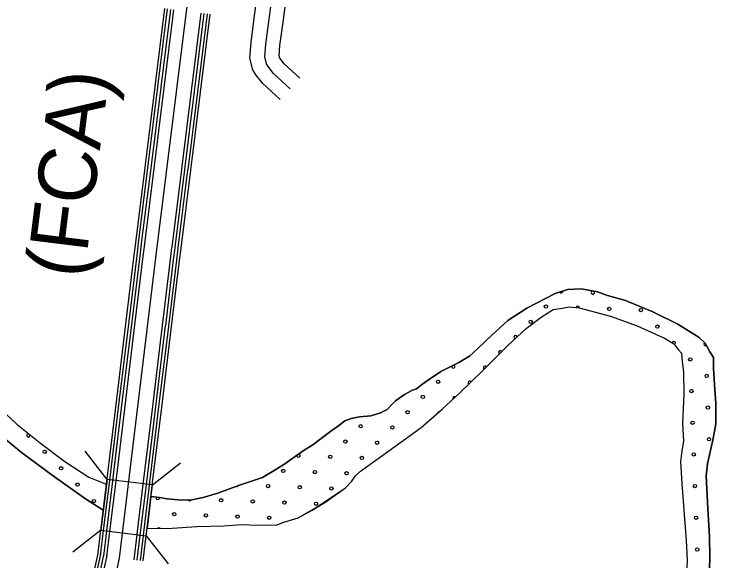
# Model space of a CAD drawing. Extents: x 1551132 to 1791609, y 378168 to 563823.
# Drawn here: x 1698312 to 1702781, y 449176 to 452657 of the extents above; entities that cross this region are included whole.
import ezdxf

# ---------------------------------------------------------------- set-up
doc = ezdxf.new("R2010")
doc.units = 0
for name, color, linetype in [('DESIGN - ROW - Slope Lines Text', 7, 'Continuous'), ('DESIGN - SCRATCH - User 1', 7, 'Continuous'), ('DESIGN - TRAFFIC CONTROL PERMANENT - Pavement Marking Text', 7, 'Continuous'), ('DESIGN - TRANSPORTATION - Edge of Traveled Way', 7, 'Continuous'), ('SURVEY - CENTERLINE - Preliminary', 7, 'Continuous'), ('SURVEY - DRAINAGE - Storm Sewer', 7, 'Continuous'), ('SURVEY - PROPERTY - Owners', 7, 'Continuous')]:
    doc.layers.add(name, color=color, linetype=linetype)

msp = doc.modelspace()

# ---------------------------------------------------------------- linework, layer by layer
at = {"layer": 'DESIGN - SCRATCH - User 1'}
for points in [[(1702736.259, 448990.181), (1702740.817, 449198.437), (1702740.434, 449330.632), (1702728.643, 449511.053), (1702719.177, 449717.484), (1702726.11, 449793.502), (1702743.068, 449871.396), (1702759.976, 449945.281), (1702779.25, 450049.184), (1702780.85, 450179.354), (1702772.317, 450299.649), (1702765.576, 450401.885), (1702764.434, 450472.003), (1702742.851, 450506.338), (1702711.535, 450562.831), (1702673.978, 450599.382), (1702538.981, 450683.276), (1702379.91, 450761.478), (1702204.764, 450833.879), (1702091.133, 450865.413), (1702027.402, 450888.289), (1701924.546, 450907.448), (1701835.539, 450902.823), (1701757.225, 450877.814), (1701576.062, 450786.053), (1701455.057, 450705.526), (1701351.876, 450610.74), (1701266.861, 450529.729), (1701212.246, 450480.378), (1701143.73, 450439.21), (1701029.016, 450382.634), (1700956.402, 450333.516), (1700914.036, 450304.023), (1700873.637, 450272.506), (1700849.512, 450262.814), (1700797.172, 450235.455), (1700740.682, 450196.137), (1700720.432, 450176.378), (1700687.991, 450140.752), (1700645.717, 450119.277), (1700584.318, 450099.626), (1700510.754, 450093.609), (1700458.588, 450082.234), (1700419.047, 450068.167), (1700378.657, 450036.649), (1700328.241, 450003.265), (1700215.127, 449914.621), (1700158.712, 449881.312), (1700029.581, 449790.868), (1699957.016, 449745.75), (1699894.518, 449706.516), (1699741.88, 449656.447), (1699609.266, 449608.113), (1699516.893, 449579.279), (1699444.72, 449566.212), (1699380.671, 449563.045), (1699286.765, 449572.287), (1699238.858, 449580.929), (1699183.801, 449585.595)], [(1700230.227, 449513.594), (1700421.822, 449641.506), (1700462.338, 449683.032), (1700486.779, 449718.766), (1700517.145, 449748.409), (1700660.408, 449848.678), (1700904.619, 450025.741), (1701038.075, 450142.161), (1701147.347, 450244.88), (1701299.168, 450391.101), (1701455.115, 450547.288), (1701572.471, 450655.908), (1701667.352, 450726.768), (1701743.967, 450775.836), (1701804.09, 450785.061), (1701846.189, 450792.52), (1701910.146, 450787.678), (1702109.533, 450734.985), (1702278.804, 450672.675), (1702457.85, 450592.206), (1702513.432, 450557.422), (1702541.014, 450523.013), (1702560.722, 450498.712), (1702566.08, 450446.569), (1702573.272, 450380.376), (1702575.505, 450236.131), (1702567.297, 450055.976), (1702573.847, 449937.714), (1702563.114, 449877.771), (1702554.272, 449809.786), (1702562.53, 449667.466), (1702592.113, 449306.54), (1702598.562, 449180.27), (1702588.279, 448994.131)], [(1698193.908, 450171.51), (1698332.388, 450045.507), (1698480.943, 449925.379), (1698635.547, 449809.176), (1698788.352, 449709.032), (1698893.858, 449667.581), (1698901.241, 449663.689), (1698880.308, 449498.426)], [(1698880.308, 449498.426), (1698766.653, 449571.111), (1698554.466, 449722.115), (1698360.204, 449866.877), (1698096.802, 450082.65)], [(1699183.801, 449585.595), (1699159.127, 449382.307), (1699318.481, 449385.599), (1699476.636, 449395.541), (1699646.707, 449399.316), (1699762.837, 449407.799), (1699858.81, 449404.541), (1699948.841, 449405.358), (1699980.841, 449404.941), (1700029.065, 449422.333), (1700121.429, 449451.159), (1700230.227, 449513.594)]]:
    msp.add_lwpolyline(points, dxfattribs=at)
at = {"layer": 'DESIGN - TRAFFIC CONTROL PERMANENT - Pavement Marking Text'}
for centre in [(1701698.646, 450794.807), (1701698.646, 450794.807), (1702101.867, 450779.873), (1702101.867, 450779.873), (1702303.477, 450772.406), (1702303.477, 450772.406), (1701601.574, 450697.735), (1701601.574, 450697.735), (1702408.016, 450667.867), (1702408.016, 450667.867), (1702617.093, 450458.79), (1702617.093, 450458.79), (1702721.632, 450354.251), (1702721.632, 450354.251), (1701011.678, 450316.916), (1701011.678, 450316.916), (1702624.56, 450257.18), (1702624.56, 450257.18), (1700914.606, 450219.844), (1700914.606, 450219.844), (1702729.099, 450152.641), (1702729.099, 450152.641), (1700817.534, 450122.773), (1700817.534, 450122.773), (1702632.027, 450055.569), (1702632.027, 450055.569), (1700518.853, 450033.168), (1700518.853, 450033.168), (1700720.463, 450025.701), (1700720.463, 450025.701), (1700421.781, 449936.097), (1700421.781, 449936.097), (1700623.391, 449928.63), (1700623.391, 449928.63), (1702736.566, 449951.031), (1702736.566, 449951.031), (1698507.304, 449871.091), (1698507.304, 449871.091), (1700324.709, 449839.025), (1700324.709, 449839.025), (1700526.32, 449831.558), (1700526.32, 449831.558), (1702639.494, 449853.959), (1702639.494, 449853.959), (1698611.843, 449766.552), (1698611.843, 449766.552), (1700026.027, 449749.42), (1700026.027, 449749.42), (1700227.638, 449741.953), (1700227.638, 449741.953), (1700429.248, 449734.486), (1700429.248, 449734.486), (1698716.382, 449662.013), (1698716.382, 449662.013), (1699928.956, 449652.349), (1699928.956, 449652.349), (1702646.961, 449652.349), (1702646.961, 449652.349), (1700130.566, 449644.882), (1700130.566, 449644.882), (1700332.176, 449637.415), (1700332.176, 449637.415), (1699630.274, 449562.744), (1699630.274, 449562.744), (1698820.92, 449557.475), (1698820.92, 449557.475), (1699831.884, 449555.277), (1699831.884, 449555.277), (1700033.494, 449547.81), (1700033.494, 449547.81), (1700235.105, 449540.343), (1700235.105, 449540.343), (1699331.592, 449473.14), (1699331.592, 449473.14), (1699533.202, 449465.673), (1699533.202, 449465.673), (1699734.813, 449458.206), (1699734.813, 449458.206), (1699936.423, 449450.739), (1699936.423, 449450.739), (1702654.428, 449450.739), (1702654.428, 449450.739), (1702661.895, 449249.128), (1702661.895, 449249.128)]:
    msp.add_circle(centre, 10.56, dxfattribs=at)
for centre, start, end in [((1701795.718, 450891.879), 206.910478, 8.510522), ((1701997.328, 450884.412), 107.505854, 51.391013), ((1701900.256, 450787.34), 0.874315, 169.780948), ((1701504.503, 450600.664), 10.60071, 254.971503), ((1702512.554, 450563.329), 292.15751, 173.431766), ((1702714.165, 450555.862), 118.362095, 304.866489), ((1701407.431, 450503.592), 29.275912, 240.812197), ((1701108.749, 450413.988), 163.650082, 68.85419), ((1701310.36, 450406.521), 28.67992, 241.408189), ((1701213.288, 450309.449), 39.776427, 228.070731), ((1701116.216, 450212.377), 56.142725, 210.316184), ((1701019.145, 450115.306), 88.658796, 173.540673), ((1698402.766, 449975.629), 68.325694, 33.753301), ((1700123.099, 449846.492), 165.006378, 85.008805), ((1699727.346, 449659.816), 250.473711, 329.576985), ((1699227.053, 449577.678), 151.507035, 18.804649), ((1699428.664, 449570.211), 209.789462, 335.87208), ((1699234.52, 449376.068), 48.757107, 133.609835)]:
    msp.add_arc(centre, 10.56, start, end, dxfattribs=at)
at = {"layer": 'DESIGN - TRANSPORTATION - Edge of Traveled Way'}
for points in [[(1699183.801, 449585.595), (1699238.858, 449580.929), (1699286.765, 449572.287), (1699380.671, 449563.045), (1699444.72, 449566.212), (1699516.893, 449579.279), (1699609.266, 449608.113), (1699741.88, 449656.447), (1699894.518, 449706.516), (1699957.016, 449745.75), (1700029.581, 449790.868), (1700158.712, 449881.312), (1700215.127, 449914.621), (1700328.241, 450003.265), (1700378.657, 450036.649), (1700419.047, 450068.167), (1700458.588, 450082.234), (1700510.754, 450093.609), (1700584.318, 450099.626), (1700645.717, 450119.277), (1700687.991, 450140.752), (1700720.432, 450176.378), (1700740.682, 450196.137), (1700797.172, 450235.455), (1700849.512, 450262.814), (1700873.637, 450272.506), (1700914.036, 450304.023), (1700956.402, 450333.516), (1701029.016, 450382.634), (1701143.73, 450439.21), (1701212.246, 450480.378), (1701266.861, 450529.729), (1701351.876, 450610.74), (1701455.057, 450705.526), (1701576.062, 450786.053), (1701757.225, 450877.814), (1701835.539, 450902.823), (1701924.546, 450907.448), (1702027.402, 450888.289), (1702091.133, 450865.413), (1702204.764, 450833.879), (1702379.91, 450761.478), (1702538.981, 450683.276), (1702673.978, 450599.382), (1702711.535, 450562.831), (1702742.851, 450506.338), (1702764.434, 450472.003), (1702765.576, 450401.885), (1702772.317, 450299.649), (1702780.85, 450179.354), (1702779.25, 450049.184), (1702759.976, 449945.281), (1702743.068, 449871.396), (1702726.11, 449793.502), (1702719.177, 449717.484), (1702728.643, 449511.053), (1702740.434, 449330.632), (1702740.817, 449198.437), (1702736.259, 448990.181)], [(1699159.127, 449382.307), (1699318.481, 449385.599), (1699476.636, 449395.541), (1699646.707, 449399.316), (1699762.837, 449407.799), (1699858.81, 449404.541), (1699948.841, 449405.358), (1699980.841, 449404.941), (1700029.065, 449422.333), (1700121.429, 449451.159), (1700210.052, 449500.069), (1700296.717, 449553.012), (1700421.822, 449641.506), (1700462.338, 449683.032), (1700486.779, 449718.766), (1700517.145, 449748.409), (1700660.408, 449848.678), (1700904.619, 450025.741), (1701038.075, 450142.161), (1701147.347, 450244.88), (1701299.168, 450391.101), (1701455.115, 450547.288), (1701572.471, 450655.908), (1701667.352, 450726.768), (1701743.967, 450775.836), (1701804.09, 450785.061), (1701846.189, 450792.52), (1701910.146, 450787.678), (1702109.533, 450734.985), (1702278.804, 450672.675), (1702457.85, 450592.206), (1702513.432, 450557.422), (1702541.014, 450523.013), (1702560.722, 450498.712), (1702566.08, 450446.569), (1702573.272, 450380.376), (1702575.505, 450236.131), (1702567.297, 450055.976), (1702573.847, 449937.714), (1702563.114, 449877.771), (1702554.272, 449809.786), (1702562.53, 449667.466), (1702592.113, 449306.54), (1702598.562, 449180.27), (1702588.279, 448994.131)], [(1698193.908, 450171.51), (1698332.388, 450045.507), (1698480.943, 449925.379), (1698635.547, 449809.176), (1698788.352, 449709.032), (1698893.858, 449667.581), (1698901.241, 449663.689)], [(1698096.802, 450082.65), (1698360.204, 449866.877), (1698554.466, 449722.115), (1698766.653, 449571.111), (1698880.308, 449498.426)]]:
    msp.add_lwpolyline(points, dxfattribs=at)
at = {"layer": 'SURVEY - CENTERLINE - Preliminary'}
for points in [[(1698983.172, 449194.818), (1699215.043, 451106.002), (1699553.978, 453833.64), (1699749.899, 455432.615), (1700063.134, 457886.037), (1700238.231, 459675.417), (1700321.071, 460780.438), (1700489.226, 462742.114), (1700648.965, 464635.739), (1700778.255, 466135.019), (1700835.087, 466870.955), (1700909.235, 467584.207), (1700976.926, 468254.925), (1701083.174, 469063.154), (1701154.356, 469485.24), (1701193.705, 469688.779), (1701241.437, 469893.192), (1701371.009, 470366.913), (1701681.611, 471506.268)], [(1699210.777, 452195.064), (1699272.434, 452691.26)], [(1699228.143, 452192.905), (1699289.8, 452689.101)], [(1699247.992, 452190.438), (1699309.65, 452686.635)], [(1699268.117, 452187.938), (1699329.774, 452684.135)], [(1699441.213, 452166.43), (1699502.87, 452662.626)], [(1699461.454, 452164.83), (1699523.111, 452661.026)], [(1699481.295, 452162.363), (1699542.952, 452658.559)], [(1699498.662, 452160.204), (1699560.319, 452656.401)], [(1699149.011, 451697.984), (1699210.668, 452194.18)], [(1699166.377, 451695.825), (1699228.035, 452192.022)], [(1699186.227, 451693.359), (1699247.884, 452189.555)], [(1699206.352, 451690.859), (1699268.009, 452187.055)], [(1699379.447, 451669.35), (1699441.105, 452165.546)], [(1699399.689, 451667.75), (1699461.346, 452163.946)], [(1699419.53, 451665.283), (1699481.187, 452161.479)], [(1699436.896, 451663.125), (1699498.553, 452159.321)], [(1699087.237, 451200.896), (1699148.895, 451697.092)], [(1699104.604, 451198.737), (1699166.261, 451694.934)], [(1699124.453, 451196.271), (1699186.11, 451692.467)], [(1699144.578, 451193.771), (1699206.235, 451689.967)], [(1699317.674, 451172.262), (1699379.331, 451668.458)], [(1699337.923, 451170.67), (1699399.58, 451666.866)], [(1699357.764, 451168.203), (1699419.422, 451664.4)], [(1699375.131, 451166.045), (1699436.788, 451662.241)], [(1699026.639, 450703.266), (1699077.546, 451122.885), (1699087.129, 451200.012)], [(1699044.013, 450701.158), (1699094.912, 451120.752), (1699104.495, 451197.854)], [(1699063.863, 450698.749), (1699114.762, 451118.319), (1699124.345, 451195.387)], [(1699084.004, 450696.308), (1699134.895, 451115.844), (1699144.469, 451192.887)], [(1699257.158, 450675.299), (1699308.024, 451094.585), (1699317.565, 451171.379)], [(1699277.399, 450673.757), (1699328.157, 451092.11), (1699337.815, 451169.77)], [(1699297.257, 450671.349), (1699348.006, 451089.668), (1699357.656, 451167.303)], [(1699314.632, 450669.24), (1699365.373, 451087.535), (1699375.022, 451165.145)], [(1698966.306, 450206.011), (1699026.53, 450702.383)], [(1698983.681, 450203.903), (1699043.905, 450700.274)], [(1699003.531, 450201.495), (1699063.754, 450697.866)], [(1699023.672, 450199.053), (1699083.896, 450695.424)], [(1699196.826, 450178.044), (1699257.05, 450674.415)], [(1699217.067, 450176.502), (1699277.291, 450672.874)], [(1699236.925, 450174.094), (1699297.149, 450670.465)], [(1699254.3, 450171.986), (1699314.524, 450668.357)], [(1698864.658, 449368.24), (1698966.198, 450205.128)], [(1698923.349, 449706.64), (1698983.573, 450203.02)], [(1698943.198, 449704.232), (1699003.422, 450200.611)], [(1698963.34, 449701.79), (1699023.563, 450198.17)], [(1699136.494, 449680.781), (1699196.718, 450177.161)], [(1699156.743, 449679.248), (1699216.959, 450175.619)], [(1699176.601, 449676.839), (1699236.817, 450173.211)], [(1699193.976, 449674.731), (1699254.191, 450171.102)], [(1698904.349, 449695.273), (1698905.874, 449707.865)], [(1698882.508, 449370.756), (1698923.249, 449705.757)], [(1698902.549, 449368.773), (1698943.098, 449703.348)], [(1698922.457, 449365.373), (1698963.24, 449700.907)], [(1699096.003, 449346.464), (1699136.394, 449679.898)], [(1699115.586, 449340.414), (1699156.635, 449678.356)], [(1699135.835, 449340.214), (1699176.493, 449675.948)], [(1699152.393, 449332.464), (1699193.868, 449673.839)], [(1698845.651, 449211.502), (1698865.133, 449372.09)], [(1698863.025, 449209.394), (1698882.508, 449369.956)], [(1698882.875, 449206.985), (1698902.349, 449367.515)], [(1698903.016, 449204.544), (1698922.49, 449365.039)], [(1699076.17, 449183.535), (1699095.611, 449343.781)], [(1699096.411, 449181.985), (1699115.744, 449341.306)], [(1699116.269, 449179.576), (1699135.594, 449338.872)], [(1699133.644, 449177.468), (1699152.968, 449336.739)], [(1698782.344, 448921.778), (1698847.775, 449224.119)], [(1698799.451, 448918.078), (1698864.883, 449220.419)], [(1698818.993, 448913.853), (1698884.425, 449216.194)], [(1698814.507, 442495.627), (1698599.67, 443134.76), (1698454.999, 443682.482), (1698406.567, 443939.164), (1698365.976, 444169.753), (1698339.552, 444426.293), (1698327.019, 444664.708), (1698320.611, 444923.115), (1698319.861, 445125.412), (1698333.369, 445369.668), (1698361.21, 445665.901), (1698384.793, 445922.108), (1698416.001, 446116.179), (1698466.267, 446480.364), (1698536.965, 446914.517), (1698599.23, 447278.626), (1698678.137, 447744.764), (1698787.535, 448290.82), (1698983.172, 449194.818)], [(1698838.817, 448909.561), (1698904.249, 449211.902)]]:
    msp.add_lwpolyline(points, dxfattribs=at)
at = {"layer": 'SURVEY - DRAINAGE - Storm Sewer'}
for p, q in [((1698904.408, 449695.265), (1698764.578, 449874.244)), ((1699193.026, 449659.814), (1699371.997, 449799.651)), ((1698864.717, 449372.14), (1698685.754, 449232.303)), ((1699153.335, 449336.689), (1699293.157, 449157.701))]:
    msp.add_line(p, q, dxfattribs=at)
msp.add_lwpolyline([(1698864.717, 449372.14), (1699153.335, 449336.689), (1699193.026, 449659.814), (1698904.408, 449695.265)], close=True, dxfattribs=at)
at = {"layer": 'SURVEY - PROPERTY - Owners'}
for points in [[(1700069.69, 452181.505), (1699964.859, 452278.766), (1699929.377, 452323.192), (1699919.56, 452339.318), (1699908.052, 452383.477), (1699914.927, 452465.446), (1699975.859, 452927.033), (1700037.241, 453430.629), (1700153.022, 454345.862), (1700172.23, 454459.715), (1700190.496, 454485.515), (1700208.663, 454503.324), (1700284.511, 454496.449), (1700482.04, 454472.174), (1700555.888, 454465.332), (1700617.895, 454472.624), (1700684.076, 454495.883), (1700816.415, 454540.4), (1700858.456, 454547.917), (1700924.396, 454549.167), (1700981.111, 454546.476), (1701429.884, 454535.259)], [(1700005.558, 452112.378), (1699895.577, 452214.423), (1699851.962, 452269.032), (1699831.812, 452302.125), (1699812.746, 452375.293), (1699821.154, 452475.563), (1699841.52, 452629.842), (1699882.32, 452938.908)], [(1700131.38, 452248.007), (1700031.507, 452340.668), (1700003.95, 452375.169), (1699999.733, 452391.344), (1700005.133, 452455.712), (1700024.924, 452605.625), (1700065.84, 452915.608)]]:
    msp.add_lwpolyline(points, dxfattribs=at)

# ---------------------------------------------------------------- texts
at = {"layer": 'DESIGN - ROW - Slope Lines Text'}
msp.add_text('(FCA)', height=370.0094, rotation=82.916761, dxfattribs=at).set_placement((1698756.47, 450967.715))

doc.saveas('drawing.dxf')
